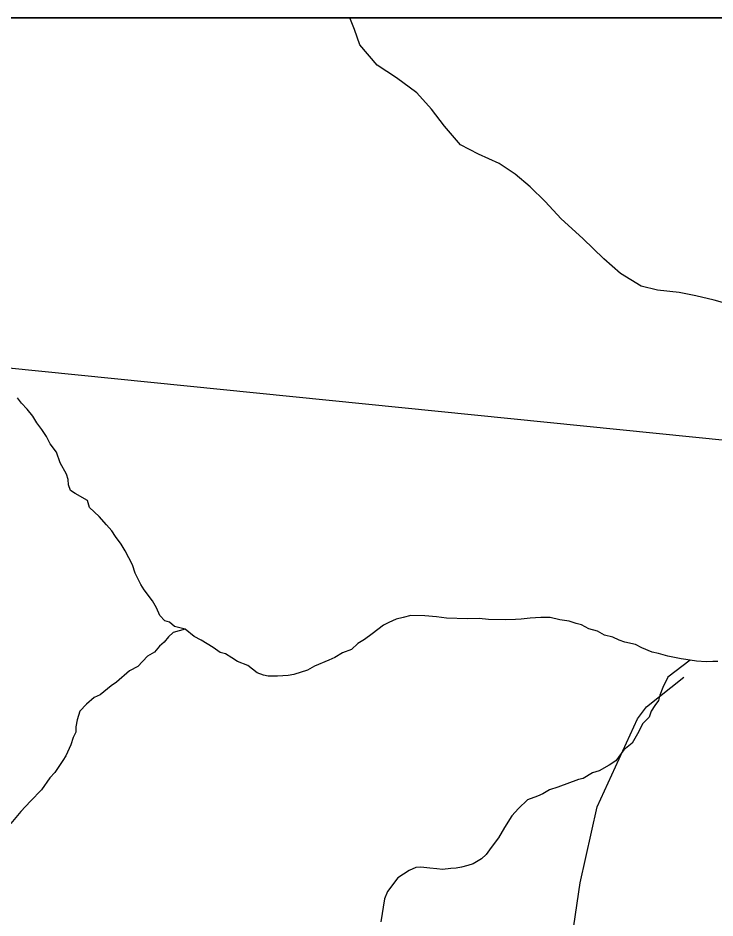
# Model space of a CAD drawing. Extents: x 0 to 34, y -2 to 22.
# Drawn here: x 6.671 to 7.124, y 20.315 to 20.9 of the extents above; entities that cross this region are included whole.
import ezdxf

# ---------------------------------------------------------------- set-up
doc = ezdxf.new("R2010")
doc.units = 0
for name, color, linetype in [('Default', 7, 'Continuous'), ('GM_X_City_Street', 7, 'Continuous'), ('GM_X_Minor_River', 7, 'Continuous'), ('GM_X_Rail_Line', 7, 'Continuous'), ('GM_X_Section', 7, 'Continuous'), ('SH_Cut_Line', 7, 'Continuous'), ('SH_Data', 7, 'Continuous')]:
    doc.layers.add(name, color=color, linetype=linetype)

msp = doc.modelspace()

# ---------------------------------------------------------------- linework, layer by layer
at = {"layer": 'Default'}
msp.add_lwpolyline([(7.58609, 20.9), (6.56772, 20.9), (6.54499, 20.68471), (7.55598, 20.58281)], close=True, dxfattribs=at)
at = {"layer": 'GM_X_City_Street'}
msp.add_lwpolyline([(7.05083, 20.17418), (7.03765, 20.21105), (7.03143, 20.2389), (7.02909, 20.28793), (7.03662, 20.33788), (7.04755, 20.38738), (7.07371, 20.44439), (7.07971, 20.45219), (7.10395, 20.47157)], dxfattribs=at)
at = {"layer": 'GM_X_Minor_River'}
for points in [[(7.13446, 20.7136), (7.12351, 20.71653), (7.1118, 20.71948), (7.10083, 20.72165), (7.08681, 20.72313), (7.07623, 20.72567), (7.06275, 20.73399), (7.05196, 20.74338), (7.03822, 20.75665), (7.0241, 20.76954), (7.01373, 20.78083), (7.00408, 20.79019), (6.9944, 20.79841), (6.98393, 20.80552), (6.9704, 20.81155), (6.95877, 20.81754), (6.94842, 20.82959), (6.93995, 20.84082), (6.93033, 20.85132), (6.91726, 20.86115), (6.90455, 20.86945), (6.89347, 20.88265), (6.88991, 20.89263), (6.88689, 20.9)], [(6.68969, 20.62792), (6.68677, 20.63258), (6.68346, 20.63686), (6.68092, 20.64112), (6.67724, 20.64579), (6.67354, 20.6497), (6.67098, 20.6532)], [(7.12609, 20.48167), (7.12267, 20.48177), (7.11848, 20.4815), (7.11203, 20.48207), (7.10521, 20.48302), (7.10218, 20.48348), (7.09348, 20.48525), (7.08744, 20.48694), (7.08328, 20.48782), (7.07652, 20.49068), (7.07239, 20.4927), (7.06559, 20.49441), (7.06182, 20.49566), (7.05769, 20.49767), (7.0524, 20.49896), (7.0479, 20.50138), (7.04224, 20.50306), (7.03737, 20.50548), (7.03397, 20.50634), (7.02945, 20.50798), (7.02339, 20.50891), (7.01696, 20.51024), (7.01088, 20.51041), (7.00402, 20.50984), (6.9983, 20.50924), (6.99449, 20.50896), (6.98802, 20.50876), (6.977, 20.50907), (6.97093, 20.50962), (6.96332, 20.50945), (6.94964, 20.50983), (6.9432, 20.51077), (6.93561, 20.51137), (6.92649, 20.51162), (6.92151, 20.51024), (6.91692, 20.50923), (6.9123, 20.50707), (6.90883, 20.50526), (6.90145, 20.49976), (6.89641, 20.49609), (6.89216, 20.49354), (6.88787, 20.48947), (6.8821, 20.48735), (6.87708, 20.48444), (6.87323, 20.48265), (6.864, 20.47872), (6.85936, 20.47618), (6.85054, 20.47338), (6.84672, 20.47272), (6.83986, 20.47215), (6.83378, 20.47232), (6.83075, 20.47279), (6.82661, 20.47443), (6.82066, 20.47916), (6.81388, 20.48164), (6.81014, 20.48403), (6.80603, 20.48681), (6.80263, 20.48766), (6.79816, 20.49084), (6.7903, 20.49563), (6.7858, 20.49804), (6.77985, 20.50277), (6.77305, 20.50449), (6.7697, 20.50725), (6.76668, 20.50809), (6.76335, 20.51161), (6.76121, 20.51662), (6.75867, 20.52127), (6.75316, 20.52827), (6.75097, 20.53177), (6.74737, 20.5391), (6.74561, 20.54448), (6.74092, 20.55375), (6.73837, 20.55801), (6.7347, 20.56306), (6.73214, 20.56657), (6.72882, 20.57047), (6.72402, 20.57593), (6.71772, 20.58182), (6.71632, 20.58643), (6.70846, 20.59084), (6.70547, 20.59283), (6.70405, 20.59668), (6.70377, 20.60011), (6.70272, 20.60357), (6.69873, 20.61091), (6.69626, 20.61784), (6.69222, 20.62328), (6.68969, 20.62792)], [(6.77985, 20.50277), (6.77219, 20.5007), (6.76906, 20.49774), (6.76631, 20.49439), (6.7632, 20.49181), (6.76005, 20.48771), (6.75541, 20.48518), (6.74915, 20.4785), (6.74374, 20.4756), (6.73518, 20.46822), (6.7317, 20.46604), (6.72469, 20.46014), (6.72084, 20.45834), (6.71578, 20.45391), (6.71147, 20.44946), (6.7098, 20.4438), (6.70892, 20.43925), (6.70882, 20.43583), (6.70721, 20.43244), (6.70556, 20.42754), (6.70232, 20.42039), (6.70034, 20.4174), (6.69518, 20.40955), (6.69205, 20.40621), (6.68651, 20.39837), (6.67947, 20.39095), (6.6732, 20.38427), (6.66652, 20.37645)], [(7.10795, 20.48264), (7.09349, 20.47154), (7.09026, 20.46477), (7.08823, 20.45988), (7.08738, 20.45648), (7.085, 20.45312), (7.08262, 20.44937), (7.08138, 20.4456), (7.07707, 20.44115), (7.07466, 20.43627), (7.07027, 20.42877), (7.06483, 20.42435), (7.0597, 20.41726), (7.05543, 20.41433), (7.04887, 20.41071), (7.04465, 20.4093), (7.03847, 20.40567), (7.03541, 20.40499), (7.02196, 20.40004), (7.01659, 20.39828), (7.01234, 20.39573), (7.00888, 20.39431), (7.00235, 20.39183), (6.99649, 20.38627), (6.99218, 20.38145), (6.98741, 20.37396), (6.98343, 20.36722), (6.97869, 20.36087), (6.97553, 20.35639), (6.97241, 20.35344), (6.96699, 20.35016), (6.96354, 20.34911), (6.95933, 20.34809), (6.95589, 20.34742), (6.95246, 20.34714), (6.94712, 20.34652), (6.94333, 20.34701), (6.93878, 20.34752), (6.93309, 20.34806), (6.92966, 20.34777), (6.92543, 20.34599), (6.91808, 20.34124), (6.91137, 20.33229), (6.90933, 20.3274), (6.90703, 20.31261)]]:
    msp.add_lwpolyline(points, dxfattribs=at)
at = {"layer": 'GM_X_Rail_Line'}
msp.add_lwpolyline([(7.29239, 18.05267), (7.32541, 18.38891), (7.37648, 18.91699), (7.37812, 18.93332), (7.43157, 19.43817), (7.44665, 19.58102), (7.52607, 20.33391), (7.55117, 20.57182), (7.55259, 20.58531), (7.55483, 20.6102), (7.58093, 20.9), (2.1, 20.9)], dxfattribs=at)
at = {"layer": 'GM_X_Section'}
msp.add_lwpolyline([(6.54499, 20.68471), (7.55598, 20.58281), (7.44893, 19.57837), (6.44301, 19.68697)], close=True, dxfattribs=at)
at = {"layer": 'SH_Cut_Line'}
msp.add_lwpolyline([(6.04846, 14.70202), (6.14636, 14.77707), (6.24161, 14.83659), (6.33912, 14.87186), (6.82067, 14.99398), (7.00521, 15.02946), (7.01798, 15.03191), (7.30676, 15.09564), (7.49953, 15.15935), (7.59478, 15.21395), (7.69116, 15.28903), (7.98561, 15.56394), (8.20031, 15.85857), (8.25965, 15.95717), (8.53369, 16.24955), (8.62856, 16.30415), (8.72835, 16.34587), (8.827, 16.358), (8.9, 16.35744), (8.9, 20.9), (2.1, 20.9)], dxfattribs=at)
at = {"layer": 'SH_Data'}
msp.add_line((2.1, 20.9), (8.9, 20.9), dxfattribs=at)

doc.saveas('drawing.dxf')
